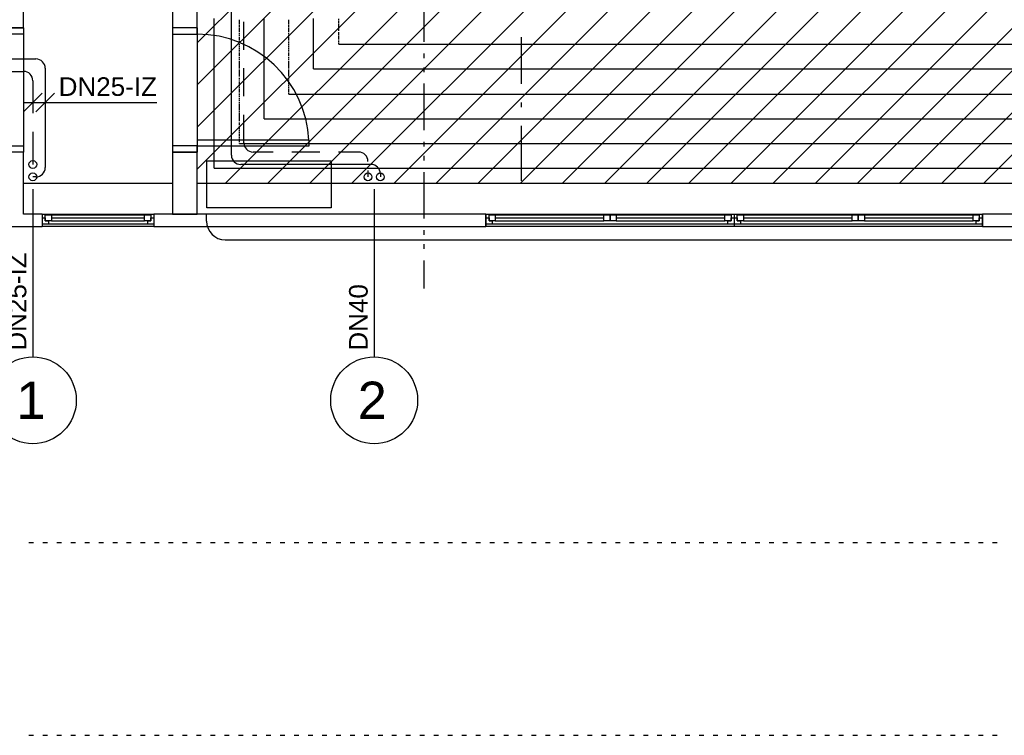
# Model space of a CAD drawing. Extents: x 997 to 109698, y 921 to 94021.
# Tile 388 of 656: x 13442 to 21374, y 30921 to 36688. Entities that reach past the tile are written whole.
import ezdxf
from ezdxf.enums import TextEntityAlignment as Align

# ---------------------------------------------------------------- set-up
doc = ezdxf.new("R2010")
doc.units = 0
doc.header["$MEASUREMENT"] = 0
for name, color, linetype in [('1', 7, 'CONTINUOUS'), ('12', 7, 'CONTINUOUS'), ('28', 7, 'CONTINUOUS'), ('39', 7, 'CONTINUOUS'), ('40', 7, 'CONTINUOUS'), ('42', 7, 'CONTINUOUS'), ('63', 15, 'CONTINUOUS')]:
    doc.layers.add(name, color=color, linetype=linetype)
doc.styles.get("Standard").update_dxf_attribs({"font": 'Arial.ttf', "height": 0.2})

msp = doc.modelspace()

# ---------------------------------------------------------------- linework, layer by layer
at = {"layer": '1', "color": 141}
for p, q in [((13553.679858, 32470.953237), (13516.179858, 32470.953237)), ((13666.179858, 32470.953237), (13628.679858, 32470.953237)), ((13778.679858, 32470.953237), (13741.179858, 32470.953237)), ((13891.179858, 32470.953237), (13853.679858, 32470.953237)), ((14003.679858, 32470.953237), (13966.179858, 32470.953237)), ((14116.179858, 32470.953237), (14078.679858, 32470.953237)), ((14228.679858, 32470.953237), (14191.179858, 32470.953237)), ((14341.179858, 32470.953237), (14303.679858, 32470.953237)), ((14453.679858, 32470.953237), (14416.179858, 32470.953237)), ((14566.179858, 32470.953237), (14528.679858, 32470.953237)), ((14678.679858, 32470.953237), (14641.179858, 32470.953237)), ((14791.179858, 32470.953237), (14753.679858, 32470.953237)), ((14903.679858, 32470.953237), (14866.179858, 32470.953237)), ((15016.179858, 32470.953237), (14978.679858, 32470.953237)), ((15128.679858, 32470.953237), (15091.179858, 32470.953237)), ((15241.179858, 32470.953237), (15203.679858, 32470.953237)), ((15353.679858, 32470.953237), (15316.179858, 32470.953237)), ((15466.179858, 32470.953237), (15428.679858, 32470.953237)), ((15578.679858, 32470.953237), (15541.179858, 32470.953237)), ((15691.179858, 32470.953237), (15653.679858, 32470.953237)), ((15803.679858, 32470.953237), (15766.179858, 32470.953237)), ((15916.179858, 32470.953237), (15878.679858, 32470.953237)), ((16028.679858, 32470.953237), (15991.179858, 32470.953237)), ((16141.179858, 32470.953237), (16103.679858, 32470.953237)), ((16253.679858, 32470.953237), (16216.179858, 32470.953237)), ((16366.179858, 32470.953237), (16328.679858, 32470.953237)), ((16478.679858, 32470.953237), (16441.179858, 32470.953237)), ((16591.179858, 32470.953237), (16553.679858, 32470.953237)), ((16703.679858, 32470.953237), (16666.179858, 32470.953237)), ((16816.179858, 32470.953237), (16778.679858, 32470.953237)), ((16928.679858, 32470.953237), (16891.179858, 32470.953237)), ((17041.179858, 32470.953237), (17003.679858, 32470.953237)), ((17153.679858, 32470.953237), (17116.179858, 32470.953237)), ((17266.179858, 32470.953237), (17228.679858, 32470.953237)), ((17378.679858, 32470.953237), (17341.179858, 32470.953237)), ((17491.179858, 32470.953237), (17453.679858, 32470.953237)), ((17603.679858, 32470.953237), (17566.179858, 32470.953237)), ((17716.179858, 32470.953237), (17678.679858, 32470.953237)), ((17828.679858, 32470.953237), (17791.179858, 32470.953237)), ((17941.179858, 32470.953237), (17903.679858, 32470.953237)), ((18053.679858, 32470.953237), (18016.179858, 32470.953237)), ((18166.179858, 32470.953237), (18128.679858, 32470.953237)), ((18278.679858, 32470.953237), (18241.179858, 32470.953237)), ((18391.179858, 32470.953237), (18353.679858, 32470.953237)), ((18503.679858, 32470.953237), (18466.179858, 32470.953237)), ((18616.179858, 32470.953237), (18578.679858, 32470.953237)), ((18728.679858, 32470.953237), (18691.179858, 32470.953237)), ((18841.179858, 32470.953237), (18803.679858, 32470.953237)), ((18953.679858, 32470.953237), (18916.179858, 32470.953237)), ((19066.179858, 32470.953237), (19028.679858, 32470.953237)), ((19178.679858, 32470.953237), (19141.179858, 32470.953237)), ((19291.179858, 32470.953237), (19253.679858, 32470.953237)), ((19403.679858, 32470.953237), (19366.179858, 32470.953237)), ((19516.179858, 32470.953237), (19478.679858, 32470.953237)), ((19628.679858, 32470.953237), (19591.179858, 32470.953237)), ((19741.179858, 32470.953237), (19703.679858, 32470.953237)), ((19853.679858, 32470.953237), (19816.179858, 32470.953237)), ((19966.179858, 32470.953237), (19928.679858, 32470.953237)), ((20078.679858, 32470.953237), (20041.179858, 32470.953237)), ((20191.179858, 32470.953237), (20153.679858, 32470.953237)), ((20303.679858, 32470.953237), (20266.179858, 32470.953237)), ((20416.179858, 32470.953237), (20378.679858, 32470.953237)), ((20528.679858, 32470.953237), (20491.179858, 32470.953237)), ((20641.179858, 32470.953237), (20603.679858, 32470.953237)), ((20753.679858, 32470.953237), (20716.179858, 32470.953237)), ((20866.179858, 32470.953237), (20828.679858, 32470.953237)), ((20978.679858, 32470.953237), (20941.179858, 32470.953237)), ((21091.179858, 32470.953237), (21053.679858, 32470.953237)), ((21203.679858, 32470.953237), (21166.179858, 32470.953237)), ((21316.179858, 32470.953237), (21278.679858, 32470.953237)), ((13516.179858, 30920.953237), (13553.679858, 30920.953237)), ((13628.679858, 30920.953237), (13666.179858, 30920.953237)), ((13741.179858, 30920.953237), (13778.679858, 30920.953237)), ((13853.679858, 30920.953237), (13891.179858, 30920.953237)), ((13966.179858, 30920.953237), (14003.679858, 30920.953237)), ((14078.679858, 30920.953237), (14116.179858, 30920.953237)), ((14191.179858, 30920.953237), (14228.679858, 30920.953237)), ((14303.679858, 30920.953237), (14341.179858, 30920.953237)), ((14416.179858, 30920.953237), (14453.679858, 30920.953237)), ((14528.679858, 30920.953237), (14566.179858, 30920.953237)), ((14641.179858, 30920.953237), (14678.679858, 30920.953237)), ((14753.679858, 30920.953237), (14791.179858, 30920.953237)), ((14866.179858, 30920.953237), (14903.679858, 30920.953237)), ((14978.679858, 30920.953237), (15016.179858, 30920.953237)), ((15091.179858, 30920.953237), (15128.679858, 30920.953237)), ((15203.679858, 30920.953237), (15241.179858, 30920.953237)), ((15316.179858, 30920.953237), (15353.679858, 30920.953237)), ((15428.679858, 30920.953237), (15466.179858, 30920.953237)), ((15541.179858, 30920.953237), (15578.679858, 30920.953237)), ((15653.679858, 30920.953237), (15691.179858, 30920.953237)), ((15766.179858, 30920.953237), (15803.679858, 30920.953237)), ((15878.679858, 30920.953237), (15916.179858, 30920.953237)), ((15991.179858, 30920.953237), (16028.679858, 30920.953237)), ((16103.679858, 30920.953237), (16141.179858, 30920.953237)), ((16216.179858, 30920.953237), (16253.679858, 30920.953237)), ((16328.679858, 30920.953237), (16366.179858, 30920.953237)), ((16441.179858, 30920.953237), (16478.679858, 30920.953237)), ((16553.679858, 30920.953237), (16591.179858, 30920.953237)), ((16666.179858, 30920.953237), (16703.679858, 30920.953237)), ((16778.679858, 30920.953237), (16816.179858, 30920.953237)), ((16891.179858, 30920.953237), (16928.679858, 30920.953237)), ((17003.679858, 30920.953237), (17041.179858, 30920.953237)), ((17116.179858, 30920.953237), (17153.679858, 30920.953237)), ((17228.679858, 30920.953237), (17266.179858, 30920.953237)), ((17341.179858, 30920.953237), (17378.679858, 30920.953237)), ((17453.679858, 30920.953237), (17491.179858, 30920.953237)), ((17566.179858, 30920.953237), (17603.679858, 30920.953237)), ((17678.679858, 30920.953237), (17716.179858, 30920.953237)), ((17791.179858, 30920.953237), (17828.679858, 30920.953237)), ((17903.679858, 30920.953237), (17941.179858, 30920.953237)), ((18016.179858, 30920.953237), (18053.679858, 30920.953237)), ((18128.679858, 30920.953237), (18166.179858, 30920.953237)), ((18241.179858, 30920.953237), (18278.679858, 30920.953237)), ((18353.679858, 30920.953237), (18391.179858, 30920.953237)), ((18466.179858, 30920.953237), (18503.679858, 30920.953237)), ((18578.679858, 30920.953237), (18616.179858, 30920.953237)), ((18691.179858, 30920.953237), (18728.679858, 30920.953237)), ((18803.679858, 30920.953237), (18841.179858, 30920.953237)), ((18916.179858, 30920.953237), (18953.679858, 30920.953237)), ((19028.679858, 30920.953237), (19066.179858, 30920.953237)), ((19141.179858, 30920.953237), (19178.679858, 30920.953237)), ((19253.679858, 30920.953237), (19291.179858, 30920.953237)), ((19366.179858, 30920.953237), (19403.679858, 30920.953237)), ((19478.679858, 30920.953237), (19516.179858, 30920.953237)), ((19591.179858, 30920.953237), (19628.679858, 30920.953237)), ((19703.679858, 30920.953237), (19741.179858, 30920.953237)), ((19816.179858, 30920.953237), (19853.679858, 30920.953237)), ((19928.679858, 30920.953237), (19966.179858, 30920.953237)), ((20041.179858, 30920.953237), (20078.679858, 30920.953237)), ((20153.679858, 30920.953237), (20191.179858, 30920.953237)), ((20266.179858, 30920.953237), (20303.679858, 30920.953237)), ((20378.679858, 30920.953237), (20416.179858, 30920.953237)), ((20491.179858, 30920.953237), (20528.679858, 30920.953237)), ((20603.679858, 30920.953237), (20641.179858, 30920.953237)), ((20716.179858, 30920.953237), (20753.679858, 30920.953237)), ((20828.679858, 30920.953237), (20866.179858, 30920.953237)), ((20941.179858, 30920.953237), (20978.679858, 30920.953237)), ((21053.679858, 30920.953237), (21091.179858, 30920.953237)), ((21166.179858, 30920.953237), (21203.679858, 30920.953237)), ((21278.679858, 30920.953237), (21316.179858, 30920.953237))]:
    msp.add_line(p, q, dxfattribs=at)
at = {"layer": '12', "color": 24}
for p, q in [((15147.636205, 35595.953237), (15147.636205, 45195.953237)), ((15247.636205, 36445.953237), (15247.636205, 36670.953237)), ((13272.636205, 36370.953237), (13572.636205, 36370.953237)), ((13172.636205, 36270.953237), (13472.636205, 36270.953237)), ((13647.636205, 36295.953237), (13647.636205, 35495.953237)), ((15247.636205, 36070.953237), (15247.636205, 36295.953237)), ((13547.636205, 36195.953237), (13547.636205, 35933.453237)), ((15247.636205, 35695.953237), (15247.636205, 35920.953237)), ((13547.636205, 35783.453237), (13547.636205, 35520.953237)), ((15485.136205, 35620.953237), (15322.636205, 35620.953237)), ((15860.136205, 35620.953237), (15635.136205, 35620.953237)), ((16172.636205, 35620.953237), (16010.136205, 35620.953237)), ((16272.636205, 35520.953237), (15222.636205, 35520.953237)), ((16247.636205, 35470.953237), (16247.636205, 35420.953237)), ((13572.636205, 35420.953237), (13547.636205, 35420.953237)), ((16347.636205, 35445.953237), (16347.636205, 35420.953237))]:
    msp.add_line(p, q, dxfattribs=at)
at = {"layer": '12', "color": 5}
for p, q in [((15009.630503, 36685.563401), (15009.630503, 36697.563401)), ((15009.630503, 36676.563401), (15009.630503, 36685.563401)), ((15009.630503, 36668.563401), (15009.630503, 36676.563401)), ((15009.630503, 36655.563401), (15009.630503, 36668.563401)), ((15009.630503, 36647.563401), (15009.630503, 36655.563401)), ((15009.630503, 36634.563401), (15009.630503, 36647.563401)), ((15411.630503, 36685.563401), (15411.630503, 36697.563401)), ((15411.630503, 36676.563401), (15411.630503, 36685.563401)), ((15411.630503, 36668.563401), (15411.630503, 36676.563401)), ((15411.630503, 36655.563401), (15411.630503, 36668.563401)), ((15411.630503, 36647.563401), (15411.630503, 36655.563401)), ((15411.630503, 36634.563401), (15411.630503, 36647.563401)), ((15809.630503, 36685.563401), (15809.630503, 36697.563401)), ((15809.630503, 36676.563401), (15809.630503, 36685.563401)), ((15809.630503, 36668.563401), (15809.630503, 36676.563401)), ((15809.630503, 36655.563401), (15809.630503, 36668.563401)), ((15809.630503, 36647.563401), (15809.630503, 36655.563401)), ((15809.630503, 36634.563401), (15809.630503, 36647.563401)), ((15009.630503, 36625.563401), (15009.630503, 36634.563401)), ((15009.630503, 36617.563401), (15009.630503, 36625.563401)), ((15009.630503, 36604.563401), (15009.630503, 36617.563401)), ((15009.630503, 36596.563401), (15009.630503, 36604.563401)), ((15009.630503, 36587.563401), (15009.630503, 36596.563401)), ((15009.630503, 36575.563401), (15009.630503, 36587.563401)), ((15009.630503, 36566.563401), (15009.630503, 36575.563401)), ((15411.630503, 36625.563401), (15411.630503, 36634.563401)), ((15411.630503, 36617.563401), (15411.630503, 36625.563401)), ((15411.630503, 36604.563401), (15411.630503, 36617.563401)), ((15411.630503, 36596.563401), (15411.630503, 36604.563401)), ((15411.630503, 36587.563401), (15411.630503, 36596.563401)), ((15411.630503, 36575.563401), (15411.630503, 36587.563401)), ((15411.630503, 36566.563401), (15411.630503, 36575.563401)), ((15809.630503, 36625.563401), (15809.630503, 36634.563401)), ((15809.630503, 36617.563401), (15809.630503, 36625.563401)), ((15809.630503, 36604.563401), (15809.630503, 36617.563401)), ((15809.630503, 36596.563401), (15809.630503, 36604.563401)), ((15809.630503, 36587.563401), (15809.630503, 36596.563401)), ((15809.630503, 36575.563401), (15809.630503, 36587.563401)), ((15809.630503, 36566.563401), (15809.630503, 36575.563401)), ((15009.630503, 36558.563401), (15009.630503, 36566.563401)), ((15009.630503, 36545.563401), (15009.630503, 36558.563401)), ((15009.630503, 36537.563401), (15009.630503, 36545.563401)), ((15009.630503, 36524.563401), (15009.630503, 36537.563401)), ((15009.630503, 36515.563401), (15009.630503, 36524.563401)), ((15009.630503, 36507.563401), (15009.630503, 36515.563401)), ((15009.630503, 36494.563401), (15009.630503, 36507.563401)), ((15009.630503, 36486.563401), (15009.630503, 36494.563401)), ((15411.630503, 36558.563401), (15411.630503, 36566.563401)), ((15411.630503, 36545.563401), (15411.630503, 36558.563401)), ((15411.630503, 36537.563401), (15411.630503, 36545.563401)), ((15411.630503, 36524.563401), (15411.630503, 36537.563401)), ((15411.630503, 36515.563401), (15411.630503, 36524.563401)), ((15411.630503, 36507.563401), (15411.630503, 36515.563401)), ((15411.630503, 36494.563401), (15411.630503, 36507.563401)), ((15411.630503, 36486.563401), (15411.630503, 36494.563401)), ((15809.630503, 36558.563401), (15809.630503, 36566.563401)), ((15809.630503, 36545.563401), (15809.630503, 36558.563401)), ((15809.630503, 36537.563401), (15809.630503, 36545.563401)), ((15809.630503, 36524.563401), (15809.630503, 36537.563401)), ((15809.630503, 36515.563401), (15809.630503, 36524.563401)), ((15809.630503, 36507.563401), (15809.630503, 36515.563401)), ((15809.630503, 36494.563401), (15809.630503, 36507.563401)), ((15809.630503, 36486.563401), (15809.630503, 36494.563401)), ((15009.630503, 36477.563401), (15009.630503, 36486.563401)), ((15009.630503, 36465.563401), (15009.630503, 36477.563401)), ((15009.630503, 36456.563401), (15009.630503, 36465.563401)), ((15009.630503, 36448.563401), (15009.630503, 36456.563401)), ((15009.630503, 36435.563401), (15009.630503, 36448.563401)), ((15009.630503, 36427.563401), (15009.630503, 36435.563401)), ((15009.630503, 36418.563401), (15009.630503, 36427.563401)), ((15009.630503, 36405.563401), (15009.630503, 36418.563401)), ((15411.630503, 36477.563401), (15411.630503, 36486.563401)), ((15411.630503, 36465.563401), (15411.630503, 36477.563401)), ((15411.630503, 36456.563401), (15411.630503, 36465.563401)), ((15411.630503, 36448.563401), (15411.630503, 36456.563401)), ((15411.630503, 36435.563401), (15411.630503, 36448.563401)), ((15411.630503, 36427.563401), (15411.630503, 36435.563401)), ((15411.630503, 36418.563401), (15411.630503, 36427.563401)), ((15411.630503, 36405.563401), (15411.630503, 36418.563401)), ((15809.630503, 36477.563401), (15809.630503, 36486.563401)), ((15809.630503, 36465.563401), (15809.630503, 36477.563401)), ((15809.630503, 36456.563401), (15809.630503, 36465.563401)), ((15809.630503, 36448.563401), (15809.630503, 36456.563401)), ((15809.630503, 36435.563401), (15809.630503, 36448.563401)), ((15809.630503, 36427.563401), (15809.630503, 36435.563401)), ((15809.630503, 36418.563401), (15809.630503, 36427.563401)), ((15809.630503, 36405.563401), (15809.630503, 36418.563401)), ((15009.630503, 36397.563401), (15009.630503, 36405.563401)), ((15009.630503, 36384.563401), (15009.630503, 36397.563401)), ((15009.630503, 36376.563401), (15009.630503, 36384.563401)), ((15009.630503, 36367.563401), (15009.630503, 36376.563401)), ((15009.630503, 36355.563401), (15009.630503, 36367.563401)), ((15009.630503, 36346.563401), (15009.630503, 36355.563401)), ((15009.630503, 36338.563401), (15009.630503, 36346.563401)), ((15009.630503, 36325.563401), (15009.630503, 36338.563401)), ((15411.630503, 36397.563401), (15411.630503, 36405.563401)), ((15411.630503, 36384.563401), (15411.630503, 36397.563401)), ((15411.630503, 36376.563401), (15411.630503, 36384.563401)), ((15411.630503, 36367.563401), (15411.630503, 36376.563401)), ((15411.630503, 36355.563401), (15411.630503, 36367.563401)), ((15411.630503, 36346.563401), (15411.630503, 36355.563401)), ((15411.630503, 36338.563401), (15411.630503, 36346.563401)), ((15411.630503, 36325.563401), (15411.630503, 36338.563401)), ((15809.630503, 36397.563401), (15809.630503, 36405.563401)), ((15809.630503, 36384.563401), (15809.630503, 36397.563401)), ((15809.630503, 36376.563401), (15809.630503, 36384.563401)), ((15809.630503, 36367.563401), (15809.630503, 36376.563401)), ((15809.630503, 36355.563401), (15809.630503, 36367.563401)), ((15809.630503, 36346.563401), (15809.630503, 36355.563401)), ((15809.630503, 36338.563401), (15809.630503, 36346.563401)), ((15809.630503, 36325.563401), (15809.630503, 36338.563401)), ((15009.630503, 36316.563401), (15009.630503, 36325.563401)), ((15009.630503, 36308.563401), (15009.630503, 36316.563401)), ((15009.630503, 36295.563401), (15009.630503, 36308.563401)), ((15009.630503, 36287.563401), (15009.630503, 36295.563401)), ((15009.630503, 36274.563401), (15009.630503, 36287.563401)), ((15009.630503, 36266.563401), (15009.630503, 36274.563401)), ((15009.630503, 36257.563401), (15009.630503, 36266.563401)), ((15009.630503, 36245.563401), (15009.630503, 36257.563401)), ((15411.630503, 36316.563401), (15411.630503, 36325.563401)), ((15411.630503, 36308.563401), (15411.630503, 36316.563401)), ((15411.630503, 36295.563401), (15411.630503, 36308.563401)), ((15411.630503, 36287.563401), (15411.630503, 36295.563401)), ((15411.630503, 36274.563401), (15411.630503, 36287.563401)), ((15411.630503, 36266.563401), (15411.630503, 36274.563401)), ((15411.630503, 36257.563401), (15411.630503, 36266.563401)), ((15411.630503, 36245.563401), (15411.630503, 36257.563401)), ((15809.630503, 36316.563401), (15809.630503, 36325.563401)), ((15809.630503, 36308.563401), (15809.630503, 36316.563401)), ((15809.630503, 36295.563401), (15809.630503, 36308.563401)), ((15809.630503, 36291.563401), (15809.630503, 36295.563401)), ((15809.630503, 36291.563401), (16575.630503, 36291.563401)), ((16575.630503, 36291.563401), (17574.630503, 36291.563401)), ((17574.630503, 36291.563401), (18573.630503, 36291.563401)), ((18573.630503, 36291.563401), (19572.630503, 36291.563401)), ((19572.630503, 36291.563401), (20571.630503, 36291.563401)), ((20571.630503, 36291.563401), (21575.630503, 36291.563401)), ((15009.630503, 36236.563401), (15009.630503, 36245.563401)), ((15009.630503, 36228.563401), (15009.630503, 36236.563401)), ((15009.630503, 36215.563401), (15009.630503, 36228.563401)), ((15009.630503, 36206.563401), (15009.630503, 36215.563401)), ((15009.630503, 36198.563401), (15009.630503, 36206.563401)), ((15009.630503, 36185.563401), (15009.630503, 36198.563401)), ((15009.630503, 36177.563401), (15009.630503, 36185.563401)), ((15009.630503, 36164.563401), (15009.630503, 36177.563401)), ((15411.630503, 36236.563401), (15411.630503, 36245.563401)), ((15411.630503, 36228.563401), (15411.630503, 36236.563401)), ((15411.630503, 36215.563401), (15411.630503, 36228.563401)), ((15411.630503, 36206.563401), (15411.630503, 36215.563401)), ((15411.630503, 36198.563401), (15411.630503, 36206.563401)), ((15411.630503, 36185.563401), (15411.630503, 36198.563401)), ((15411.630503, 36177.563401), (15411.630503, 36185.563401)), ((15411.630503, 36164.563401), (15411.630503, 36177.563401)), ((15009.630503, 36156.563401), (15009.630503, 36164.563401)), ((15009.630503, 36147.563401), (15009.630503, 36156.563401)), ((15009.630503, 36134.563401), (15009.630503, 36147.563401)), ((15009.630503, 36126.563401), (15009.630503, 36134.563401)), ((15009.630503, 36118.563401), (15009.630503, 36126.563401)), ((15009.630503, 36105.563401), (15009.630503, 36118.563401)), ((15009.630503, 36096.563401), (15009.630503, 36105.563401)), ((15009.630503, 36088.563401), (15009.630503, 36096.563401)), ((15411.630503, 36156.563401), (15411.630503, 36164.563401)), ((15411.630503, 36147.563401), (15411.630503, 36156.563401)), ((15411.630503, 36134.563401), (15411.630503, 36147.563401)), ((15411.630503, 36126.563401), (15411.630503, 36134.563401)), ((15411.630503, 36118.563401), (15411.630503, 36126.563401)), ((15411.630503, 36105.563401), (15411.630503, 36118.563401)), ((15411.630503, 36096.563401), (15411.630503, 36105.563401)), ((15411.630503, 36088.563401), (15411.630503, 36096.563401)), ((15009.630503, 36075.563401), (15009.630503, 36088.563401)), ((15009.630503, 36067.563401), (15009.630503, 36075.563401)), ((15009.630503, 36054.563401), (15009.630503, 36067.563401)), ((15009.630503, 36046.563401), (15009.630503, 36054.563401)), ((15009.630503, 36037.563401), (15009.630503, 36046.563401)), ((15009.630503, 36024.563401), (15009.630503, 36037.563401)), ((15009.630503, 36016.563401), (15009.630503, 36024.563401)), ((15009.630503, 36007.563401), (15009.630503, 36016.563401)), ((15411.630503, 36075.563401), (15411.630503, 36088.563401)), ((15411.630503, 36067.563401), (15411.630503, 36075.563401)), ((15411.630503, 36054.563401), (15411.630503, 36067.563401)), ((15411.630503, 36046.563401), (15411.630503, 36054.563401)), ((15411.630503, 36037.563401), (15411.630503, 36046.563401)), ((15411.630503, 36024.563401), (15411.630503, 36037.563401)), ((15411.630503, 36016.563401), (15411.630503, 36024.563401)), ((15411.630503, 36007.563401), (15411.630503, 36016.563401)), ((15009.630503, 35995.563401), (15009.630503, 36007.563401)), ((15009.630503, 35986.563401), (15009.630503, 35995.563401)), ((15009.630503, 35978.563401), (15009.630503, 35986.563401)), ((15009.630503, 35965.563401), (15009.630503, 35978.563401)), ((15009.630503, 35957.563401), (15009.630503, 35965.563401)), ((15009.630503, 35944.563401), (15009.630503, 35957.563401)), ((15009.630503, 35935.563401), (15009.630503, 35944.563401)), ((15009.630503, 35927.563401), (15009.630503, 35935.563401)), ((15411.630503, 35995.563401), (15411.630503, 36007.563401)), ((15411.630503, 35986.563401), (15411.630503, 35995.563401)), ((15411.630503, 35978.563401), (15411.630503, 35986.563401)), ((15411.630503, 35965.563401), (15411.630503, 35978.563401)), ((15411.630503, 35957.563401), (15411.630503, 35965.563401)), ((15411.630503, 35944.563401), (15411.630503, 35957.563401)), ((15411.630503, 35935.563401), (15411.630503, 35944.563401)), ((15411.630503, 35927.563401), (15411.630503, 35935.563401)), ((15009.630503, 35914.563401), (15009.630503, 35927.563401)), ((15009.630503, 35906.563401), (15009.630503, 35914.563401)), ((15009.630503, 35897.563401), (15009.630503, 35906.563401)), ((15009.630503, 35885.563401), (15009.630503, 35897.563401)), ((15009.630503, 35876.563401), (15009.630503, 35885.563401)), ((15009.630503, 35868.563401), (15009.630503, 35876.563401)), ((15009.630503, 35855.563401), (15009.630503, 35868.563401)), ((15009.630503, 35847.563401), (15009.630503, 35855.563401)), ((15411.630503, 35914.563401), (15411.630503, 35927.563401)), ((15411.630503, 35906.563401), (15411.630503, 35914.563401)), ((15411.630503, 35897.563401), (15411.630503, 35906.563401)), ((15411.630503, 35889.563401), (15411.630503, 35897.563401)), ((15411.630503, 35889.563401), (16346.630503, 35889.563401)), ((16346.630503, 35889.563401), (17350.630503, 35889.563401)), ((17350.630503, 35889.563401), (18349.630503, 35889.563401)), ((18349.630503, 35889.563401), (19348.630503, 35889.563401)), ((19348.630503, 35889.563401), (20347.630503, 35889.563401)), ((20347.630503, 35889.563401), (21350.630503, 35889.563401)), ((21350.630503, 35889.563401), (22349.630503, 35889.563401)), ((15009.630503, 35838.563401), (15009.630503, 35847.563401)), ((15009.630503, 35825.563401), (15009.630503, 35838.563401)), ((15009.630503, 35817.563401), (15009.630503, 35825.563401)), ((15009.630503, 35804.563401), (15009.630503, 35817.563401)), ((15009.630503, 35796.563401), (15009.630503, 35804.563401)), ((15009.630503, 35787.563401), (15009.630503, 35796.563401)), ((15009.630503, 35775.563401), (15009.630503, 35787.563401)), ((15009.630503, 35766.563401), (15009.630503, 35775.563401)), ((15009.630503, 35758.563401), (15009.630503, 35766.563401)), ((15009.630503, 35745.563401), (15009.630503, 35758.563401)), ((15009.630503, 35737.563401), (15009.630503, 35745.563401)), ((15009.630503, 35728.563401), (15009.630503, 35737.563401)), ((15009.630503, 35715.563401), (15009.630503, 35728.563401)), ((15009.630503, 35707.563401), (15009.630503, 35715.563401)), ((15009.630503, 35694.563401), (15009.630503, 35707.563401)), ((15009.630503, 35686.563401), (15009.630503, 35694.563401)), ((15009.630503, 35677.563401), (15009.630503, 35686.563401)), ((15009.630503, 35665.563401), (15009.630503, 35677.563401)), ((15009.630503, 35656.563401), (15009.630503, 35665.563401)), ((15009.630503, 35648.563401), (15009.630503, 35656.563401)), ((15009.630503, 35635.563401), (15009.630503, 35648.563401)), ((15009.630503, 35626.563401), (15009.630503, 35635.563401)), ((15009.630503, 35618.563401), (15009.630503, 35626.563401)), ((15009.630503, 35605.563401), (15009.630503, 35618.563401)), ((15009.630503, 35597.563401), (15009.630503, 35605.563401)), ((15009.630503, 35584.563401), (15009.630503, 35597.563401)), ((15009.630503, 35576.563401), (15009.630503, 35584.563401)), ((15009.630503, 35567.563401), (15009.630503, 35576.563401)), ((15009.630503, 35554.563401), (15009.630503, 35567.563401)), ((15009.630503, 35546.563401), (15009.630503, 35554.563401)), ((15009.630503, 35538.563401), (15009.630503, 35546.563401)), ((15009.630503, 35525.563401), (15009.630503, 35538.563401)), ((15009.630503, 35516.563401), (15009.630503, 35525.563401)), ((15009.630503, 35508.563401), (15009.630503, 35516.563401)), ((15009.630503, 35495.563401), (15009.630503, 35508.563401)), ((15009.630503, 35491.563401), (15009.630503, 35495.563401)), ((15009.630503, 35491.563401), (15623.630503, 35491.563401)), ((15623.630503, 35491.563401), (16622.630503, 35491.563401)), ((16622.630503, 35491.563401), (17625.630503, 35491.563401)), ((17625.630503, 35491.563401), (18624.630503, 35491.563401)), ((18624.630503, 35491.563401), (19623.630503, 35491.563401)), ((19623.630503, 35491.563401), (20622.630503, 35491.563401)), ((20622.630503, 35491.563401), (21621.630503, 35491.563401))]:
    msp.add_line(p, q, dxfattribs=at)
at = {"layer": '12', "color": 1}
for p, q in [((15212.630503, 36676.563401), (15212.630503, 36685.563401)), ((15212.630503, 36659.563401), (15212.630503, 36672.563401)), ((15212.630503, 36647.563401), (15212.630503, 36655.563401)), ((15610.630503, 36676.563401), (15610.630503, 36685.563401)), ((15610.630503, 36659.563401), (15610.630503, 36672.563401)), ((15610.630503, 36647.563401), (15610.630503, 36655.563401)), ((16012.630503, 36685.563401), (16012.630503, 36693.563401)), ((16012.630503, 36668.563401), (16012.630503, 36681.563401)), ((16012.630503, 36655.563401), (16012.630503, 36664.563401)), ((16012.630503, 36638.563401), (16012.630503, 36651.563401)), ((15212.630503, 36630.563401), (15212.630503, 36642.563401)), ((15212.630503, 36617.563401), (15212.630503, 36625.563401)), ((15212.630503, 36600.563401), (15212.630503, 36613.563401)), ((15212.630503, 36587.563401), (15212.630503, 36596.563401)), ((15212.630503, 36570.563401), (15212.630503, 36579.563401)), ((15610.630503, 36630.563401), (15610.630503, 36642.563401)), ((15610.630503, 36617.563401), (15610.630503, 36625.563401)), ((15610.630503, 36600.563401), (15610.630503, 36613.563401)), ((15610.630503, 36587.563401), (15610.630503, 36596.563401)), ((15610.630503, 36570.563401), (15610.630503, 36579.563401)), ((16012.630503, 36625.563401), (16012.630503, 36634.563401)), ((16012.630503, 36609.563401), (16012.630503, 36617.563401)), ((16012.630503, 36596.563401), (16012.630503, 36604.563401)), ((16012.630503, 36579.563401), (16012.630503, 36587.563401)), ((16012.630503, 36562.563401), (16012.630503, 36575.563401)), ((15212.630503, 36558.563401), (15212.630503, 36566.563401)), ((15212.630503, 36541.563401), (15212.630503, 36549.563401)), ((15212.630503, 36524.563401), (15212.630503, 36537.563401)), ((15212.630503, 36511.563401), (15212.630503, 36520.563401)), ((15212.630503, 36494.563401), (15212.630503, 36507.563401)), ((15212.630503, 36482.563401), (15212.630503, 36490.563401)), ((15610.630503, 36558.563401), (15610.630503, 36566.563401)), ((15610.630503, 36541.563401), (15610.630503, 36549.563401)), ((15610.630503, 36524.563401), (15610.630503, 36537.563401)), ((15610.630503, 36511.563401), (15610.630503, 36520.563401)), ((15610.630503, 36494.563401), (15610.630503, 36507.563401)), ((15610.630503, 36482.563401), (15610.630503, 36490.563401)), ((16012.630503, 36549.563401), (16012.630503, 36558.563401)), ((16012.630503, 36532.563401), (16012.630503, 36545.563401)), ((16012.630503, 36520.563401), (16012.630503, 36528.563401)), ((16012.630503, 36503.563401), (16012.630503, 36515.563401)), ((16012.630503, 36490.563401), (16012.630503, 36498.563401)), ((15212.630503, 36465.563401), (15212.630503, 36477.563401)), ((15212.630503, 36452.563401), (15212.630503, 36460.563401)), ((15212.630503, 36435.563401), (15212.630503, 36448.563401)), ((15212.630503, 36422.563401), (15212.630503, 36431.563401)), ((15212.630503, 36405.563401), (15212.630503, 36418.563401)), ((15610.630503, 36465.563401), (15610.630503, 36477.563401)), ((15610.630503, 36452.563401), (15610.630503, 36460.563401)), ((15610.630503, 36435.563401), (15610.630503, 36448.563401)), ((15610.630503, 36422.563401), (15610.630503, 36431.563401)), ((15610.630503, 36405.563401), (15610.630503, 36418.563401)), ((15212.630503, 36393.563401), (15212.630503, 36401.563401)), ((15212.630503, 36376.563401), (15212.630503, 36384.563401)), ((15212.630503, 36363.563401), (15212.630503, 36372.563401)), ((15212.630503, 36346.563401), (15212.630503, 36355.563401)), ((15212.630503, 36329.563401), (15212.630503, 36342.563401)), ((15610.630503, 36393.563401), (15610.630503, 36401.563401)), ((15610.630503, 36376.563401), (15610.630503, 36384.563401)), ((15610.630503, 36363.563401), (15610.630503, 36372.563401)), ((15610.630503, 36346.563401), (15610.630503, 36355.563401)), ((15610.630503, 36329.563401), (15610.630503, 36342.563401)), ((15212.630503, 36316.563401), (15212.630503, 36325.563401)), ((15212.630503, 36300.563401), (15212.630503, 36312.563401)), ((15212.630503, 36287.563401), (15212.630503, 36295.563401)), ((15212.630503, 36270.563401), (15212.630503, 36283.563401)), ((15212.630503, 36257.563401), (15212.630503, 36266.563401)), ((15212.630503, 36240.563401), (15212.630503, 36253.563401)), ((15610.630503, 36316.563401), (15610.630503, 36325.563401)), ((15610.630503, 36300.563401), (15610.630503, 36312.563401)), ((15610.630503, 36287.563401), (15610.630503, 36295.563401)), ((15610.630503, 36270.563401), (15610.630503, 36283.563401)), ((15610.630503, 36257.563401), (15610.630503, 36266.563401)), ((15610.630503, 36240.563401), (15610.630503, 36253.563401)), ((15212.630503, 36228.563401), (15212.630503, 36236.563401)), ((15212.630503, 36211.563401), (15212.630503, 36219.563401)), ((15212.630503, 36198.563401), (15212.630503, 36206.563401)), ((15212.630503, 36181.563401), (15212.630503, 36189.563401)), ((15212.630503, 36164.563401), (15212.630503, 36177.563401)), ((15610.630503, 36228.563401), (15610.630503, 36236.563401)), ((15610.630503, 36211.563401), (15610.630503, 36219.563401)), ((15610.630503, 36198.563401), (15610.630503, 36206.563401)), ((15610.630503, 36181.563401), (15610.630503, 36189.563401)), ((15610.630503, 36164.563401), (15610.630503, 36177.563401)), ((15212.630503, 36151.563401), (15212.630503, 36160.563401)), ((15212.630503, 36134.563401), (15212.630503, 36147.563401)), ((15212.630503, 36122.563401), (15212.630503, 36130.563401)), ((15212.630503, 36105.563401), (15212.630503, 36118.563401)), ((15212.630503, 36092.563401), (15212.630503, 36101.563401)), ((15610.630503, 36151.563401), (15610.630503, 36160.563401)), ((15610.630503, 36134.563401), (15610.630503, 36147.563401)), ((15610.630503, 36122.563401), (15610.630503, 36130.563401)), ((15610.630503, 36105.563401), (15610.630503, 36118.563401)), ((15610.630503, 36088.563401), (15610.630503, 36101.563401)), ((15212.630503, 36075.563401), (15212.630503, 36088.563401)), ((15212.630503, 36062.563401), (15212.630503, 36071.563401)), ((15212.630503, 36046.563401), (15212.630503, 36054.563401)), ((15212.630503, 36033.563401), (15212.630503, 36041.563401)), ((15212.630503, 36016.563401), (15212.630503, 36024.563401)), ((15212.630503, 35999.563401), (15212.630503, 36012.563401)), ((15212.630503, 35986.563401), (15212.630503, 35995.563401)), ((15212.630503, 35969.563401), (15212.630503, 35982.563401)), ((15212.630503, 35957.563401), (15212.630503, 35965.563401)), ((15212.630503, 35940.563401), (15212.630503, 35952.563401)), ((15212.630503, 35927.563401), (15212.630503, 35935.563401)), ((15212.630503, 35910.563401), (15212.630503, 35923.563401)), ((15212.630503, 35897.563401), (15212.630503, 35906.563401)), ((15212.630503, 35880.563401), (15212.630503, 35893.563401)), ((15212.630503, 35868.563401), (15212.630503, 35876.563401)), ((15212.630503, 35851.563401), (15212.630503, 35859.563401)), ((15212.630503, 35838.563401), (15212.630503, 35847.563401)), ((15212.630503, 35821.563401), (15212.630503, 35830.563401)), ((15212.630503, 35804.563401), (15212.630503, 35817.563401)), ((15212.630503, 35792.563401), (15212.630503, 35800.563401)), ((15212.630503, 35775.563401), (15212.630503, 35787.563401)), ((15212.630503, 35762.563401), (15212.630503, 35770.563401)), ((15212.630503, 35745.563401), (15212.630503, 35758.563401)), ((15212.630503, 35732.563401), (15212.630503, 35741.563401)), ((15212.630503, 35715.563401), (15212.630503, 35728.563401)), ((15212.630503, 35703.563401), (15212.630503, 35711.563401)), ((15212.630503, 35690.563401), (15212.630503, 35694.563401))]:
    msp.add_line(p, q, dxfattribs=at)
at = {"layer": '12', "color": 6, "linetype": 'Continuous'}
for p, q in [((13547.636205, 35320.953237), (13547.636205, 33970.953237)), ((16297.636205, 35320.953237), (16297.636205, 33970.953237))]:
    msp.add_line(p, q, dxfattribs=at)
at = {"layer": '12', "color": 1}
for points in [[(16012.630503, 36490.563401), (36362.630503, 36490.563401), (36362.630503, 35356.563401)], [(15610.630503, 36088.563401), (36311.630503, 36088.563401), (36311.630503, 35356.563401)], [(15212.630503, 35690.563401), (36260.630503, 35690.563401), (36260.630503, 35356.563401)]]:
    msp.add_lwpolyline(points, dxfattribs=at)
at = {"layer": '12', "color": 24}
for centre in [(13547.636205, 35520.953237), (13547.636205, 35420.953237), (16247.636205, 35420.953237), (16347.636205, 35420.953237)]:
    msp.add_circle(centre, 31.539228, dxfattribs=at)
at = {"layer": '12', "color": 6, "linetype": 'Continuous'}
for centre in [(13547.636205, 33620.953237), (16297.636205, 33620.953237)]:
    msp.add_circle(centre, 350, dxfattribs=at)
at = {"layer": '12', "color": 24}
for centre, start, end in [((13572.636205, 36295.953237), 0, 90), ((13472.636205, 36195.953237), 0, 90), ((15322.636205, 35695.953237), 180, 270), ((16172.636205, 35545.953237), 0, 90), ((15222.636205, 35595.953237), 180, 270), ((13572.636205, 35495.953237), 270, 0), ((16272.636205, 35445.953237), 0, 90)]:
    msp.add_arc(centre, 75, start, end, dxfattribs=at)
at = {"layer": '28', "color": 2}
for p, q in [((36822.636205, 58450.918575), (14872.636205, 36500.918575)), ((36822.636205, 58111.50732), (14872.636205, 36161.50732)), ((36822.636205, 57772.096065), (14872.636205, 35822.096065)), ((14872.636205, 35482.68481), (36822.636205, 57432.68481)), ((15100.315887, 35370.953237), (36822.636205, 57093.273555)), ((15439.727142, 35370.953237), (36822.636205, 56753.8623)), ((15779.138397, 35370.953237), (36822.636205, 56414.451046)), ((16118.549652, 35370.953237), (36822.636205, 56075.039791)), ((16457.960907, 35370.953237), (36822.636205, 55735.628536)), ((16797.372162, 35370.953237), (36822.636205, 55396.217281)), ((17136.783417, 35370.953237), (36822.636205, 55056.806026)), ((17476.194672, 35370.953237), (36822.636205, 54717.394771)), ((17815.605927, 35370.953237), (36822.636205, 54377.983516)), ((18155.017182, 35370.953237), (36822.636205, 54038.572261)), ((18494.428437, 35370.953237), (36822.636205, 53699.161006)), ((18833.839692, 35370.953237), (36822.636205, 53359.749751)), ((19173.250947, 35370.953237), (36822.636205, 53020.338496)), ((19512.662202, 35370.953237), (36822.636205, 52680.927241)), ((19852.073457, 35370.953237), (36822.636205, 52341.515986)), ((20191.484712, 35370.953237), (36822.636205, 52002.104731)), ((20530.895967, 35370.953237), (36822.636205, 51662.693476)), ((20870.307222, 35370.953237), (36822.636205, 51323.282221)), ((21209.718477, 35370.953237), (36822.636205, 50983.870966))]:
    msp.add_line(p, q, dxfattribs=at)
at = {"layer": '28', "color": 4}
for p, q in [((17485.630503, 36171.063401), (17485.630503, 36546.063401)), ((17485.630503, 35389.563401), (17485.630503, 35833.563401))]:
    msp.add_line(p, q, dxfattribs=at)
at = {"layer": '28', "color": 4, "linetype": 'Continuous'}
msp.add_line((17485.630503, 35983.563401), (17485.630503, 36021.063401), dxfattribs=at)
at = {"layer": '39', "color": 141, "linetype": 'Continuous'}
for p, q in [((14950.203313, 35550.360159), (15950.203313, 35550.360159)), ((14950.203313, 35170.360158), (14950.203313, 35550.360159)), ((15950.203313, 35550.360159), (15950.203313, 35170.360158)), ((15950.203313, 35170.360158), (14950.203313, 35170.360158))]:
    msp.add_line(p, q, dxfattribs=at)
at = {"layer": '40', "color": 8, "linetype": 'Continuous'}
for p, q in [((13472.636205, 36620.953237), (13472.636205, 43780.658274)), ((14672.636205, 36910.953237), (14672.636205, 36620.953237)), ((14872.636205, 36620.953237), (14872.636205, 36910.953237)), ((16697.636205, 36884.704238), (16697.636205, 36509.704238)), ((13272.636205, 36620.953237), (13472.636205, 36620.953237)), ((13472.636205, 36620.953237), (13272.636205, 36620.953237)), ((13472.636205, 36570.953237), (13272.636205, 36570.953237)), ((13472.636205, 36620.953237), (13472.636205, 36570.953237)), ((13472.636205, 36620.953237), (13472.636205, 35620.953237)), ((13472.636205, 36570.953237), (13472.636205, 35670.953237)), ((14872.636205, 36620.953237), (14672.636205, 36620.953237)), ((14672.636205, 36620.953237), (14672.636205, 36570.953237)), ((14672.636205, 36620.953237), (14672.636205, 35620.953237)), ((14672.636205, 36570.953237), (14672.636205, 35670.953237)), ((14672.636205, 36570.953237), (14872.636205, 36570.953237)), ((14872.636205, 36570.953237), (14872.636205, 36620.953237)), ((14872.636205, 36620.953237), (14872.636205, 35620.953237)), ((14872.636205, 36570.953237), (14872.636205, 35715.403237)), ((16697.636205, 36415.954238), (16697.636205, 36378.454238)), ((16697.636205, 36303.454238), (16697.636205, 36265.954238)), ((16697.636205, 36172.204238), (16697.636205, 35797.204238)), ((14872.636205, 35715.403237), (14872.636205, 35670.953237)), ((15772.636205, 35715.403237), (14872.636205, 35715.403237)), ((15772.636205, 35670.953237), (15772.636205, 35715.403237)), ((16697.636205, 35703.454238), (16697.636205, 35665.954238)), ((13272.636205, 35670.953237), (13472.636205, 35670.953237)), ((13472.636205, 35620.953237), (13272.636205, 35620.953237)), ((13472.636205, 35670.953237), (13472.636205, 35620.953237)), ((13472.636205, 35120.953237), (13472.636205, 35620.953237)), ((14672.636205, 35670.953237), (14672.636205, 35620.953237)), ((14872.636205, 35670.953237), (14672.636205, 35670.953237)), ((14672.636205, 35620.953237), (14872.636205, 35620.953237)), ((14672.636205, 35620.953237), (14672.636205, 35120.953237)), ((14872.636205, 35620.953237), (14672.636205, 35620.953237)), ((14872.636205, 35670.953237), (15772.636205, 35670.953237)), ((14872.636205, 35620.953237), (14872.636205, 35670.953237)), ((14872.636205, 35120.953237), (14872.636205, 35620.953237)), ((16697.636205, 35590.954238), (16697.636205, 35553.454238)), ((16697.636205, 35459.704238), (16697.636205, 35084.704238)), ((13472.636205, 35370.953237), (14672.636205, 35370.953237)), ((14872.636205, 35370.953237), (22597.616325, 35370.953237)), ((13623.023324, 35120.953237), (13472.636205, 35120.953237)), ((13623.023324, 35120.953237), (13623.023324, 35020.953238)), ((13623.023324, 35120.953237), (14523.023324, 35120.953237)), ((13623.023324, 35090.953237), (13648.023324, 35090.953237)), ((13648.023324, 35065.953237), (13648.023324, 35115.953238)), ((13648.023324, 35115.953238), (13698.023324, 35115.953238)), ((13648.023324, 35090.953237), (13648.023324, 35065.953237)), ((13698.023324, 35065.953237), (13648.023324, 35065.953237)), ((13648.023324, 35065.953237), (13673.023324, 35065.953237)), ((13673.023324, 35065.953237), (13673.023324, 35040.953238)), ((13698.023324, 35115.953238), (13698.023324, 35065.953237)), ((13698.023324, 35115.953238), (14448.023324, 35115.953238)), ((13698.023324, 35090.953237), (14448.023324, 35090.953237)), ((13698.023324, 35065.953237), (14448.023324, 35065.953237)), ((14448.023324, 35115.953238), (14498.023324, 35115.953238)), ((14448.023324, 35065.953237), (14448.023324, 35115.953238)), ((14498.023324, 35065.953237), (14448.023324, 35065.953237)), ((14473.023324, 35065.953237), (14498.023324, 35065.953237)), ((14473.023324, 35040.953238), (14473.023324, 35065.953237)), ((14498.023324, 35115.953238), (14498.023324, 35065.953237)), ((14498.023324, 35090.953237), (14523.023324, 35090.953237)), ((14498.023324, 35065.953237), (14498.023324, 35090.953237)), ((14523.023324, 35120.953237), (14523.023324, 35020.953238)), ((14872.636205, 35120.953237), (14523.023324, 35120.953237)), ((14672.636205, 35120.953237), (14872.636205, 35120.953237)), ((17197.918455, 35120.953237), (14872.636205, 35120.953237)), ((17197.918455, 35120.953237), (17197.918455, 35020.953238)), ((17197.918455, 35120.953237), (19197.918455, 35120.953237)), ((17197.918455, 35020.953238), (17197.918455, 35120.953237)), ((17197.918455, 35090.953237), (17222.918455, 35090.953237)), ((17222.918455, 35065.953237), (17222.918455, 35115.953238)), ((17222.918455, 35115.953238), (17272.918455, 35115.953238)), ((17222.918455, 35090.953237), (17222.918455, 35065.953237)), ((17272.918455, 35065.953237), (17222.918455, 35065.953237)), ((17222.918455, 35065.953237), (17247.918455, 35065.953237)), ((17247.918455, 35065.953237), (17247.918455, 35040.953238)), ((17272.918455, 35115.953238), (17272.918455, 35065.953237)), ((17272.918455, 35115.953238), (18147.918455, 35115.953238)), ((17272.918455, 35090.953237), (18147.918455, 35090.953237)), ((17272.918455, 35065.953237), (18147.918455, 35065.953237)), ((18147.918455, 35115.953238), (18197.918455, 35115.953238)), ((18147.918455, 35065.953237), (18147.918455, 35115.953238)), ((18197.918455, 35065.953237), (18147.918455, 35065.953237)), ((18197.918455, 35065.953237), (18197.918455, 35115.953238)), ((18197.918455, 35115.953238), (18247.918455, 35115.953238)), ((18197.918455, 35115.953238), (18197.918455, 35065.953237)), ((18247.918455, 35065.953237), (18197.918455, 35065.953237)), ((18247.918455, 35115.953238), (18247.918455, 35065.953237)), ((18247.918455, 35115.953238), (19122.918455, 35115.953238)), ((18247.918455, 35090.953237), (19122.918455, 35090.953237)), ((18247.918455, 35065.953237), (19122.918455, 35065.953237)), ((19122.918455, 35115.953238), (19172.918455, 35115.953238)), ((19122.918455, 35065.953237), (19122.918455, 35115.953238)), ((19172.918455, 35065.953237), (19122.918455, 35065.953237)), ((19147.918455, 35065.953237), (19172.918455, 35065.953237)), ((19147.918455, 35040.953238), (19147.918455, 35065.953237)), ((19172.918455, 35115.953238), (19172.918455, 35065.953237)), ((19172.918455, 35090.953237), (19197.918455, 35090.953237)), ((19172.918455, 35065.953237), (19172.918455, 35090.953237)), ((19197.918455, 35120.953237), (19197.918455, 35020.953238)), ((19197.918455, 35120.953237), (21197.918455, 35120.953237)), ((19197.918455, 35090.953237), (19222.918455, 35090.953237)), ((19222.918455, 35065.953237), (19222.918455, 35115.953238)), ((19222.918455, 35115.953238), (19272.918455, 35115.953238)), ((19222.918455, 35090.953237), (19222.918455, 35065.953237)), ((19272.918455, 35065.953237), (19222.918455, 35065.953237)), ((19222.918455, 35065.953237), (19247.918455, 35065.953237)), ((19247.918455, 35065.953237), (19247.918455, 35040.953238)), ((19272.918455, 35115.953238), (19272.918455, 35065.953237)), ((19272.918455, 35115.953238), (20147.918455, 35115.953238)), ((19272.918455, 35090.953237), (20147.918455, 35090.953237)), ((19272.918455, 35065.953237), (20147.918455, 35065.953237)), ((20147.918455, 35115.953238), (20197.918455, 35115.953238)), ((20147.918455, 35065.953237), (20147.918455, 35115.953238)), ((20197.918455, 35065.953237), (20147.918455, 35065.953237)), ((20197.918455, 35065.953237), (20197.918455, 35115.953238)), ((20197.918455, 35115.953238), (20247.918455, 35115.953238)), ((20197.918455, 35115.953238), (20197.918455, 35065.953237)), ((20247.918455, 35065.953237), (20197.918455, 35065.953237)), ((20247.918455, 35115.953238), (20247.918455, 35065.953237)), ((20247.918455, 35115.953238), (21122.918455, 35115.953238)), ((20247.918455, 35090.953237), (21122.918455, 35090.953237)), ((20247.918455, 35065.953237), (21122.918455, 35065.953237)), ((21122.918455, 35115.953238), (21172.918455, 35115.953238)), ((21122.918455, 35065.953237), (21122.918455, 35115.953238)), ((21172.918455, 35065.953237), (21122.918455, 35065.953237)), ((21147.918455, 35065.953237), (21172.918455, 35065.953237)), ((21147.918455, 35040.953238), (21147.918455, 35065.953237)), ((21172.918455, 35115.953238), (21172.918455, 35065.953237)), ((21172.918455, 35090.953237), (21197.918455, 35090.953237)), ((21172.918455, 35065.953237), (21172.918455, 35090.953237)), ((21197.918455, 35120.953237), (21197.918455, 35020.953238)), ((21697.636205, 35120.953237), (21197.918455, 35120.953237)), ((21197.918455, 35020.953238), (21197.918455, 35120.953237)), ((13272.636205, 35020.953238), (13623.023324, 35020.953238)), ((13673.023324, 35040.953238), (13623.023324, 35040.953238)), ((14523.023324, 35020.953238), (13623.023324, 35020.953238)), ((14473.023324, 35040.953238), (13673.023324, 35040.953238)), ((14523.023324, 35040.953238), (14473.023324, 35040.953238)), ((14523.023324, 35020.953238), (14872.636205, 35020.953238)), ((14872.636205, 35020.953238), (17197.918455, 35020.953238)), ((16697.636205, 34990.954238), (16697.636205, 34953.454238)), ((17247.918455, 35040.953238), (17197.918455, 35040.953238)), ((19197.918455, 35020.953238), (17197.918455, 35020.953238)), ((18197.918455, 35040.953238), (17247.918455, 35040.953238)), ((19147.918455, 35040.953238), (18197.918455, 35040.953238)), ((19197.918455, 35040.953238), (19147.918455, 35040.953238)), ((19247.918455, 35040.953238), (19197.918455, 35040.953238)), ((21197.918455, 35020.953238), (19197.918455, 35020.953238)), ((20197.918455, 35040.953238), (19247.918455, 35040.953238)), ((21147.918455, 35040.953238), (20197.918455, 35040.953238)), ((21197.918455, 35040.953238), (21147.918455, 35040.953238)), ((21197.918455, 35020.953238), (21697.636205, 35020.953238)), ((16697.636205, 34878.454238), (16697.636205, 34840.954238)), ((16697.636205, 34747.204238), (16697.636205, 34520.953238))]:
    msp.add_line(p, q, dxfattribs=at)
msp.add_arc((14872.636205, 35670.953237), 900, 2.830927, 90, dxfattribs=at)
at = {"layer": '42', "color": 117}
for p, q in [((14947.636205, 35063.589316), (14947.636205, 35120.953237)), ((15097.636205, 34913.589316), (27901.236016, 34913.589316))]:
    msp.add_line(p, q, dxfattribs=at)
msp.add_arc((15097.636205, 35063.589316), 150, 180, 270, dxfattribs=at)
at = {"layer": '63', "color": 74, "linetype": 'Continuous'}
for p, q in [((13472.636205, 35945.953237), (13622.636205, 36095.953237)), ((13572.636205, 35945.953237), (13722.636205, 36095.953237)), ((13472.636205, 36020.953237), (14547.636205, 36020.953237))]:
    msp.add_line(p, q, dxfattribs=at)

# ---------------------------------------------------------------- texts
at = {"layer": '12', "color": 1}
for s, p in [('1', (13532.636205, 33470.953237)), ('2', (16282.636205, 33470.953237))]:
    msp.add_text(s, height=300, dxfattribs=at).set_placement(p, align=Align.CENTER)
at = {"layer": '63', "color": 74}
msp.add_text('DN25-IZ', height=150, dxfattribs=at).set_placement((14547.636205, 36073.453237), align=Align.RIGHT)
for s, p in [('DN25-IZ', (13495.136205, 34020.953237)), ('DN40', (16245.136205, 34020.953237))]:
    msp.add_text(s, height=150, rotation=89.98833, dxfattribs=at).set_placement(p)

doc.saveas('drawing.dxf')
